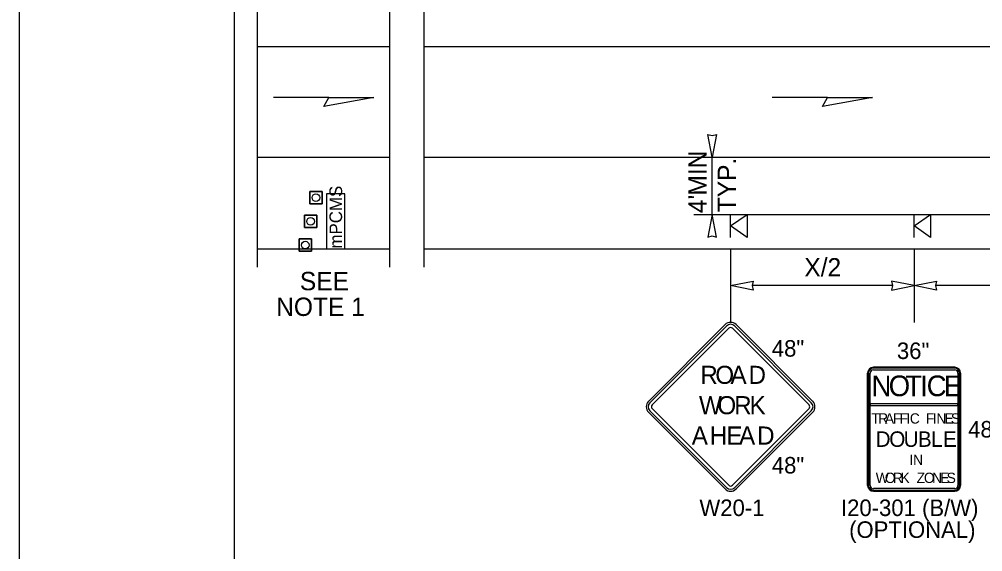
# Model space of a CAD drawing. Extents: x 99958 to 100176, y 99935 to 100011.
# Drawn here: x 100079.062 to 100083.263, y 99973.077 to 99975.396 of the extents above; entities that cross this region are included whole.
import ezdxf

# ---------------------------------------------------------------- set-up
doc = ezdxf.new("R2010")
doc.units = 0
for name, color, linetype in [('RD_ED_ShoulderPavedEdge', 7, 'Continuous'), ('RD_MK_LineEdgeWhite', 7, 'Continuous'), ('RD_MK_LineLane', 7, 'Continuous'), ('SH_GI_PlotLimits', 7, 'Continuous'), ('SH_GI_SheetBorder', 7, 'Continuous'), ('TR_SN_ConstructionSigns', 7, 'Continuous'), ('TR_WZ_PCMS', 7, 'Continuous'), ('TR_WZ_PortableSignMountBlk-Org', 7, 'Continuous'), ('TR_WZ_PortableSignMountBlk-Wht', 7, 'Continuous'), ('TR_WZ_TrafficCone', 7, 'Continuous'), ('TR_WZ_WorkZoneDetails', 7, 'Continuous'), ('TR_WZ_WorkZoneTextCurrent', 7, 'Continuous')]:
    doc.layers.add(name, color=color, linetype=linetype)

msp = doc.modelspace()

# ---------------------------------------------------------------- linework, layer by layer
at = {"layer": 'RD_ED_ShoulderPavedEdge'}
for p, q in [((100080.1016, 99974.3957), (100080.6783, 99974.3957)), ((100080.8283, 99974.3957), (100094.8933, 99974.3957))]:
    msp.add_line(p, q, dxfattribs=at)
at = {"layer": 'RD_MK_LineEdgeWhite'}
for p, q in [((100080.1016, 99974.7957), (100080.6783, 99974.7957)), ((100080.8283, 99974.7957), (100094.8933, 99974.7957))]:
    msp.add_line(p, q, dxfattribs=at)
at = {"layer": 'RD_MK_LineLane'}
for points in [[(100080.6783, 99975.2757), (100080.1016, 99975.2757)], [(100094.8933, 99975.2757), (100080.8283, 99975.2757)]]:
    msp.add_lwpolyline(points, dxfattribs=at)
at = {"layer": 'SH_GI_PlotLimits'}
msp.add_lwpolyline([(100079.0625, 99969.6875), (100096.0625, 99969.6875), (100096.0625, 99980.6875), (100079.0625, 99980.6875)], close=True, dxfattribs=at)
at = {"layer": 'SH_GI_SheetBorder'}
msp.add_line((100080, 99980.375), (100080, 99970), dxfattribs=at)
at = {"layer": 'TR_SN_ConstructionSigns'}
for p, q in [((100082.1397, 99974.0658), (100081.8056, 99973.7317)), ((100082.1457, 99974.0599), (100081.8116, 99973.7258)), ((100082.5156, 99973.7258), (100082.1815, 99974.0599)), ((100082.5215, 99973.7317), (100082.1874, 99974.0658)), ((100081.8215, 99973.7158), (100082.1556, 99974.0499)), ((100082.1715, 99974.0499), (100082.5056, 99973.7158)), ((100082.7611, 99973.3653), (100082.7611, 99973.8547)), ((100082.7611, 99973.8547), (100082.7611, 99973.3653)), ((100082.7611, 99973.8547), (100082.7611, 99973.3653)), ((100082.7653, 99973.8547), (100082.7653, 99973.3653)), ((100082.7723, 99973.7204), (100082.7723, 99973.8547)), ((100082.7864, 99973.88), (100083.1408, 99973.88)), ((100083.1408, 99973.88), (100082.7864, 99973.88)), ((100083.1408, 99973.88), (100082.7864, 99973.88)), ((100083.1408, 99973.8758), (100082.7864, 99973.8758)), ((100082.7864, 99973.8688), (100083.1408, 99973.8688)), ((100083.1548, 99973.8547), (100083.1548, 99973.7204)), ((100083.1619, 99973.3653), (100083.1619, 99973.8547)), ((100083.1661, 99973.8547), (100083.1661, 99973.3653)), ((100083.1661, 99973.3653), (100083.1661, 99973.8547)), ((100083.1661, 99973.3653), (100083.1661, 99973.8547)), ((100082.7723, 99973.7204), (100082.7723, 99973.7204)), ((100083.1548, 99973.7204), (100082.7723, 99973.7204)), ((100082.7723, 99973.7204), (100082.7723, 99973.7134)), ((100082.7723, 99973.7134), (100082.7723, 99973.7204)), ((100083.1548, 99973.7134), (100083.1548, 99973.7204)), ((100083.1548, 99973.7204), (100083.1548, 99973.7134)), ((100081.8056, 99973.684), (100082.1397, 99973.3499)), ((100081.8116, 99973.69), (100082.1457, 99973.3559)), ((100082.1556, 99973.3658), (100081.8215, 99973.6999)), ((100082.5056, 99973.6999), (100082.1715, 99973.3658)), ((100082.1815, 99973.3559), (100082.5156, 99973.69)), ((100082.1874, 99973.3499), (100082.5215, 99973.684)), ((100082.7723, 99973.7134), (100083.1548, 99973.7134)), ((100082.7723, 99973.3653), (100082.7723, 99973.7134)), ((100083.1548, 99973.7134), (100083.1548, 99973.3653)), ((100083.1408, 99973.3513), (100082.7864, 99973.3513)), ((100082.7864, 99973.3442), (100083.1408, 99973.3442)), ((100083.1408, 99973.34), (100082.7864, 99973.34)), ((100082.7864, 99973.34), (100083.1408, 99973.34)), ((100082.7864, 99973.34), (100083.1408, 99973.34))]:
    msp.add_line(p, q, dxfattribs=at)
for centre, radius, start, end in [((100082.1636, 99974.042), 0.0338, 45, 135), ((100082.1636, 99974.042), 0.0253, 45, 135), ((100082.1636, 99974.042), 0.0113, 45, 135), ((100082.7864, 99973.8547), 0.0253, 90, 180), ((100082.7864, 99973.8547), 0.0253, 90, 180), ((100082.7864, 99973.8547), 0.0253, 90, 180), ((100082.7864, 99973.8547), 0.0211, 90, 180), ((100082.7864, 99973.8547), 0.0141, 90, 180), ((100083.1408, 99973.8547), 0.0253, 0, 90), ((100083.1408, 99973.8547), 0.0253, 0, 90), ((100083.1408, 99973.8547), 0.0253, 0, 90), ((100083.1408, 99973.8547), 0.0211, 0, 90), ((100083.1408, 99973.8547), 0.0141, 0, 90), ((100081.8295, 99973.7079), 0.0338, 135, 225), ((100081.8295, 99973.7079), 0.0253, 135, 225), ((100082.4977, 99973.7079), 0.0253, 315, 45), ((100082.4977, 99973.7079), 0.0338, 315, 45), ((100081.8295, 99973.7079), 0.0113, 135, 225), ((100082.4977, 99973.7079), 0.0113, 315, 45), ((100082.1636, 99973.3738), 0.0338, 225, 315), ((100082.1636, 99973.3738), 0.0253, 225, 315), ((100082.1636, 99973.3738), 0.0113, 225, 315), ((100082.7864, 99973.3653), 0.0253, 180, 270), ((100082.7864, 99973.3653), 0.0253, 180, 270), ((100082.7864, 99973.3653), 0.0253, 180, 270), ((100082.7864, 99973.3653), 0.0211, 180, 270), ((100082.7864, 99973.3653), 0.0141, 180, 270), ((100083.1408, 99973.3653), 0.0253, 270, 0), ((100083.1408, 99973.3653), 0.0253, 270, 0), ((100083.1408, 99973.3653), 0.0211, 270, 0), ((100083.1408, 99973.3653), 0.0141, 270, 0), ((100083.1408, 99973.3653), 0.0253, 270, 0)]:
    msp.add_arc(centre, radius, start, end, dxfattribs=at)
at = {"layer": 'TR_WZ_PCMS'}
msp.add_lwpolyline([(100080.4825, 99974.3957), (100080.4825, 99974.6357), (100080.4025, 99974.6357), (100080.4025, 99974.3957)], close=True, dxfattribs=at)
msp.add_lwpolyline([(100080.4825, 99974.3957), (100080.4825, 99974.6357), (100080.4025, 99974.6357), (100080.4025, 99974.3957), (100080.4825, 99974.3957)], dxfattribs=at)
at = {"layer": 'TR_WZ_PortableSignMountBlk-Org'}
msp.add_line((100082.1636, 99974.4458), (100082.1636, 99974.5458), dxfattribs=at)
msp.add_lwpolyline([(100082.1636, 99974.4957), (100082.2354, 99974.5458), (100082.2354, 99974.4458)], close=True, dxfattribs=at)
at = {"layer": 'TR_WZ_PortableSignMountBlk-Wht'}
msp.add_line((100082.9636, 99974.4457), (100082.9636, 99974.5457), dxfattribs=at)
msp.add_lwpolyline([(100082.9636, 99974.4956), (100083.0354, 99974.5457), (100083.0354, 99974.4457)], close=True, dxfattribs=at)
at = {"layer": 'TR_WZ_TrafficCone'}
for points in [[(100080.3292, 99974.6457), (100080.3825, 99974.6457), (100080.3825, 99974.5924), (100080.3292, 99974.5924), (100080.3292, 99974.6457)], [(100080.3292, 99974.5924), (100080.3825, 99974.5924), (100080.3825, 99974.6457), (100080.3292, 99974.6457), (100080.3292, 99974.5924)], [(100080.3058, 99974.5424), (100080.3592, 99974.5424), (100080.3592, 99974.4891), (100080.3058, 99974.4891), (100080.3058, 99974.5424)], [(100080.3058, 99974.4891), (100080.3592, 99974.4891), (100080.3592, 99974.5424), (100080.3058, 99974.5424), (100080.3058, 99974.4891)], [(100080.2825, 99974.4391), (100080.3358, 99974.4391), (100080.3358, 99974.3857), (100080.2825, 99974.3857), (100080.2825, 99974.4391)], [(100080.2825, 99974.3857), (100080.3358, 99974.3857), (100080.3358, 99974.4391), (100080.2825, 99974.4391), (100080.2825, 99974.3857)]]:
    msp.add_lwpolyline(points, dxfattribs=at)
for centre in [(100080.3558, 99974.6191), (100080.3325, 99974.5157), (100080.3092, 99974.4124)]:
    msp.add_circle(centre, 0.0167, dxfattribs=at)
at = {"layer": 'TR_WZ_WorkZoneDetails'}
for p, q in [((100080.4123, 99975.055), (100080.1712, 99975.055)), ((100082.5859, 99975.055), (100082.3448, 99975.055)), ((100082.0036, 99974.7957), (100082.1636, 99974.7957)), ((100082.0836, 99974.5458), (100082.0836, 99974.7957)), ((100082.0036, 99974.5458), (100082.1636, 99974.5458)), ((100082.1636, 99974.5458), (100084.7636, 99974.5458)), ((100082.1636, 99974.3957), (100082.1636, 99974.0757)), ((100082.9636, 99974.396), (100082.9636, 99974.0757)), ((100082.8698, 99974.2357), (100082.2573, 99974.2357)), ((100083.6698, 99974.2357), (100083.0573, 99974.2357))]:
    msp.add_line(p, q, dxfattribs=at)
for points in [[(100080.1016, 99974.3157), (100080.1016, 99975.9183), (100080.0216, 99975.9183), (100080.1817, 99976.0732), (100080.1016, 99976.0732), (100080.1016, 99977.6757)], [(100080.6783, 99974.3157), (100080.6783, 99975.9183), (100080.5983, 99975.9183), (100080.7584, 99976.0732), (100080.6783, 99976.0732), (100080.6783, 99977.6757)], [(100080.8283, 99974.3157), (100080.8283, 99975.9183), (100080.7483, 99975.9183), (100080.9084, 99976.0732), (100080.8283, 99976.0732), (100080.8283, 99977.6757)]]:
    msp.add_lwpolyline(points, dxfattribs=at)
for points in [[(100080.6088, 99975.055), (100080.39, 99975.0164), (100080.4123, 99975.055)], [(100082.7824, 99975.055), (100082.5636, 99975.0164), (100082.5859, 99975.055)], [(100082.0836, 99974.7957), (100082.0643, 99974.894), (100082.0836, 99974.8895), (100082.1028, 99974.894)], [(100082.0836, 99974.5458), (100082.0643, 99974.4475), (100082.0836, 99974.4521), (100082.1028, 99974.4475)], [(100082.1636, 99974.2357), (100082.2619, 99974.255), (100082.2573, 99974.2357), (100082.2619, 99974.2165)], [(100082.9636, 99974.2357), (100082.8653, 99974.255), (100082.8698, 99974.2357), (100082.8653, 99974.2165)], [(100082.9636, 99974.2357), (100083.0619, 99974.255), (100083.0573, 99974.2357), (100083.0619, 99974.2165)]]:
    msp.add_lwpolyline(points, close=True, dxfattribs=at)

# ---------------------------------------------------------------- texts
at = {"layer": 'TR_SN_ConstructionSigns'}
for s, p in [('48"', (100082.3434, 99973.9264)), ('36"', (100082.8888, 99973.916)), ('48"', (100083.1993, 99973.574)), ('48"', (100082.3434, 99973.4173)), ('W20-1', (100082.0277, 99973.232)), ('I20-301 (B/W)', (100082.6449, 99973.232)), ('(OPTIONAL)', (100082.6804, 99973.1369))]:
    msp.add_text(s, height=0.072, rotation=360, dxfattribs=at).set_placement(p)
for s, height, p in [('R', 0.0788, (100082.0317, 99973.8077)), ('O', 0.0788, (100082.097, 99973.8077)), ('A', 0.0788, (100082.1632, 99973.8077)), ('D', 0.0788, (100082.2419, 99973.8077)), ('N', 0.09, (100082.7778, 99973.7542)), ('O', 0.09, (100082.8529, 99973.7542)), ('T', 0.09, (100082.925, 99973.7542)), ('I', 0.09, (100082.9902, 99973.7542)), ('C', 0.09, (100083.0185, 99973.7542)), ('E', 0.09, (100083.0935, 99973.7542)), ('W', 0.0788, (100082.0258, 99973.6755)), ('O', 0.0788, (100082.1061, 99973.6755)), ('R', 0.0788, (100082.1793, 99973.6755)), ('K', 0.0788, (100082.2463, 99973.6755)), ('T', 0.045, (100082.7777, 99973.6346)), ('R', 0.045, (100082.807, 99973.6346)), ('A', 0.045, (100082.8362, 99973.6346)), ('F', 0.045, (100082.8713, 99973.6346)), ('F', 0.045, (100082.9006, 99973.6346)), ('I', 0.045, (100082.9298, 99973.6346)), ('C', 0.045, (100082.9451, 99973.6346)), ('F', 0.045, (100083.0153, 99973.6346)), ('I', 0.045, (100083.0446, 99973.6346)), ('N', 0.045, (100083.0608, 99973.6346)), ('E', 0.045, (100083.0959, 99973.6346)), ('S', 0.045, (100083.1242, 99973.6346)), ('A', 0.0788, (100081.9943, 99973.5433)), ('H', 0.0788, (100082.073, 99973.5433)), ('E', 0.0788, (100082.1455, 99973.5433)), ('A', 0.0788, (100082.2006, 99973.5433)), ('D', 0.0788, (100082.2793, 99973.5433)), ('D', 0.0675, (100082.7958, 99973.5334)), ('O', 0.0675, (100082.8552, 99973.5334)), ('U', 0.0675, (100082.918, 99973.5334)), ('B', 0.0675, (100082.9801, 99973.5334)), ('L', 0.0675, (100083.0375, 99973.5334)), ('E', 0.0675, (100083.0895, 99973.5334)), ('I', 0.045, (100082.9429, 99973.4546)), ('N', 0.045, (100082.9591, 99973.4546)), ('W', 0.045, (100082.7964, 99973.3759)), ('O', 0.045, (100082.836, 99973.3759)), ('R', 0.045, (100082.8715, 99973.3759)), ('K', 0.045, (100082.9044, 99973.3759)), ('Z', 0.045, (100082.9746, 99973.3759)), ('O', 0.045, (100083.0065, 99973.3759)), ('N', 0.045, (100083.0421, 99973.3759)), ('E', 0.045, (100083.0772, 99973.3759)), ('S', 0.045, (100083.1055, 99973.3759))]:
    msp.add_text(s, height=height, dxfattribs=at).set_placement(p)
at = {"layer": 'TR_WZ_PCMS'}
msp.add_text('mPCMS', height=0.055, rotation=90, dxfattribs=at).set_placement((100080.47, 99974.3972))
at = {"layer": 'TR_WZ_WorkZoneTextCurrent'}
for s, rotation, p in [('MIN', 90, (100082.0596, 99974.6282)), ('TYP.', 90, (100082.1876, 99974.5554)), ("4'", 90, (100082.0596, 99974.5517)), ('X/2', 360, (100082.4851, 99974.2757))]:
    msp.add_text(s, height=0.08, rotation=rotation, dxfattribs=at).set_placement(p)
for s, p in [('SEE', (100080.2858, 99974.2157)), ('NOTE 1', (100080.1825, 99974.1037))]:
    msp.add_text(s, height=0.08, dxfattribs=at).set_placement(p)

doc.saveas('drawing.dxf')
